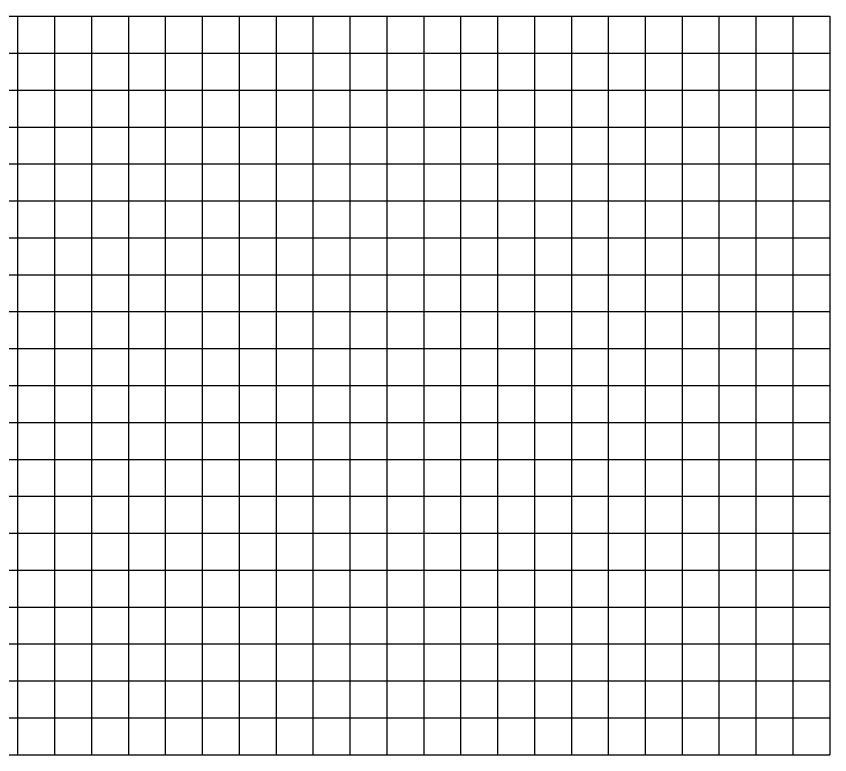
# Model space of a CAD drawing. Extents: x -90830 to 2015517, y -20856 to 836331.
# Drawn here: x 11590 to 12692, y 64914 to 65914 of the extents above; entities that cross this region are included whole.
import ezdxf

# ---------------------------------------------------------------- set-up
doc = ezdxf.new("R2010")
doc.units = 0
doc.layers.add('Level 1', color=7, linetype='Continuous')
doc.layers.add('RD_GPK_Profile_Cell', color=7, linetype='Continuous')

msp = doc.modelspace()

# ---------------------------------------------------------------- linework, layer by layer
at = {"layer": 'Level 1'}
for p, q in [((11091.7, 65913.8), (12691.7, 65913.8)), ((11591.7, 65913.8), (11591.7, 65413.8)), ((11641.7, 65913.8), (11641.7, 65413.8)), ((11691.7, 65913.8), (11691.7, 65413.8)), ((11741.7, 65913.8), (11741.7, 65413.8)), ((11791.7, 65913.8), (11791.7, 65413.8)), ((11841.7, 65913.8), (11841.7, 65413.8)), ((11891.7, 65913.8), (11891.7, 65413.8)), ((11941.7, 65913.8), (11941.7, 65413.8)), ((11991.7, 65913.8), (11991.7, 65413.8)), ((12041.7, 65913.8), (12041.7, 65413.8)), ((12091.7, 65913.8), (12091.7, 65413.8)), ((12141.7, 65913.8), (12141.7, 65413.8)), ((12191.7, 65913.8), (12191.7, 65413.8)), ((12241.7, 65913.8), (12241.7, 65413.8)), ((12291.7, 65913.8), (12291.7, 65413.8)), ((12341.7, 65913.8), (12341.7, 65413.8)), ((12391.7, 65913.8), (12391.7, 65413.8)), ((12441.7, 65913.8), (12441.7, 65413.8)), ((12491.7, 65913.8), (12491.7, 65413.8)), ((12541.7, 65913.8), (12541.7, 65413.8)), ((12591.7, 65913.8), (12591.7, 65413.8)), ((12641.7, 65913.8), (12641.7, 65413.8)), ((12691.7, 65913.8), (12691.7, 65413.8)), ((12691.7, 65913.8), (12691.7, 65413.8)), ((11091.7, 65863.8), (12691.7, 65863.8)), ((11091.7, 65813.8), (12691.7, 65813.8)), ((11091.7, 65763.8), (12691.7, 65763.8)), ((11091.7, 65713.8), (12691.7, 65713.8)), ((11091.7, 65663.8), (12691.7, 65663.8)), ((11091.7, 65613.8), (12691.7, 65613.8)), ((11091.7, 65563.8), (12691.7, 65563.8)), ((11091.7, 65513.8), (12691.7, 65513.8)), ((11091.7, 65463.8), (12691.7, 65463.8)), ((11091.7, 65413.8), (12691.7, 65413.8)), ((11091.7, 65413.8), (12691.7, 65413.8)), ((11591.7, 65413.8), (11591.7, 64913.8)), ((11641.7, 65413.8), (11641.7, 64913.8)), ((11691.7, 65413.8), (11691.7, 64913.8)), ((11741.7, 65413.8), (11741.7, 64913.8)), ((11791.7, 65413.8), (11791.7, 64913.8)), ((11841.7, 65413.8), (11841.7, 64913.8)), ((11891.7, 65413.8), (11891.7, 64913.8)), ((11941.7, 65413.8), (11941.7, 64913.8)), ((11991.7, 65413.8), (11991.7, 64913.8)), ((12041.7, 65413.8), (12041.7, 64913.8)), ((12091.7, 65413.8), (12091.7, 64913.8)), ((12141.7, 65413.8), (12141.7, 64913.8)), ((12191.7, 65413.8), (12191.7, 64913.8)), ((12241.7, 65413.8), (12241.7, 64913.8)), ((12291.7, 65413.8), (12291.7, 64913.8)), ((12341.7, 65413.8), (12341.7, 64913.8)), ((12391.7, 65413.8), (12391.7, 64913.8)), ((12441.7, 65413.8), (12441.7, 64913.8)), ((12491.7, 65413.8), (12491.7, 64913.8)), ((12541.7, 65413.8), (12541.7, 64913.8)), ((12591.7, 65413.8), (12591.7, 64913.8)), ((12641.7, 65413.8), (12641.7, 64913.8)), ((12691.7, 65413.8), (12691.7, 64913.8)), ((12691.7, 65413.8), (12691.7, 64913.8)), ((11091.7, 65363.8), (12691.7, 65363.8)), ((11091.7, 65313.8), (12691.7, 65313.8)), ((11091.7, 65263.8), (12691.7, 65263.8)), ((11091.7, 65213.8), (12691.7, 65213.8)), ((11091.7, 65163.8), (12691.7, 65163.8)), ((11091.7, 65113.8), (12691.7, 65113.8)), ((11091.7, 65063.8), (12691.7, 65063.8)), ((11091.7, 65013.8), (12691.7, 65013.8)), ((11091.7, 64963.8), (12691.7, 64963.8)), ((11091.7, 64913.8), (12691.7, 64913.8))]:
    msp.add_line(p, q, dxfattribs=at)
at = {"layer": 'RD_GPK_Profile_Cell'}
msp.add_line((9579.9, 64913.8), (11679.9, 64913.8), dxfattribs=at)

doc.saveas('drawing.dxf')
